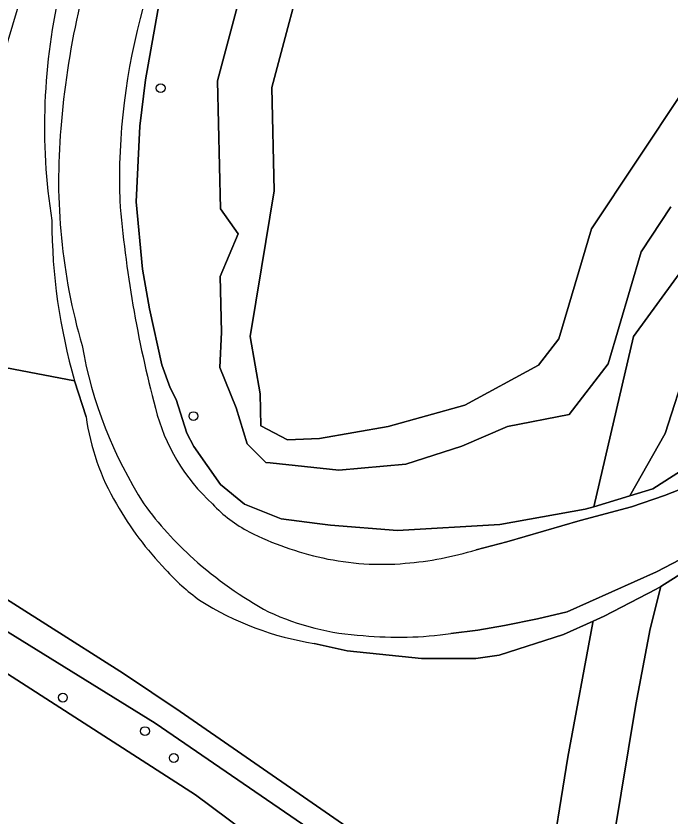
# Model space of a CAD drawing. Extents: x 159817 to 160765, y 380688 to 381638.
# Drawn here: x 160505.3 to 160577.6, y 380965.5 to 381053.9 of the extents above; entities that cross this region are included whole.
import ezdxf

# ---------------------------------------------------------------- set-up
doc = ezdxf.new("R2010")
doc.units = 0
for name, color, linetype in [('IMGEO_Boom', 7, 'Continuous'), ('IMGEO_Erf', 7, 'Continuous'), ('IMGEO_Grasland_overig', 7, 'Continuous'), ('IMGEO_Groenvoorziening', 7, 'Continuous'), ('IMGEO_Hek', 7, 'Continuous'), ('IMGEO_Loofbos', 7, 'Continuous'), ('IMGEO_Meer_plas_ven_vijver', 7, 'Continuous'), ('IMGEO_Oever', 7, 'Continuous'), ('IMGEO_Voetpad_gesloten', 7, 'Continuous'), ('IMGEO_Waterloop', 7, 'Continuous')]:
    doc.layers.add(name, color=color, linetype=linetype)

msp = doc.modelspace()

# ---------------------------------------------------------------- linework, layer by layer
at = {"layer": 'IMGEO_Boom'}
for centre in [(160521.315, 381045.944), (160524.943, 381009.708), (160510.513, 380978.606), (160519.586, 380974.901), (160522.767, 380971.936)]:
    msp.add_circle(centre, 0.489, dxfattribs=at)
at = {"layer": 'IMGEO_Erf'}
msp.add_lwpolyline([(160554.891, 380940.824), (160556.535, 380944.511), (160525.173, 380967.859), (160500, 380984.04), (160491.657, 380989.31), (160476.872, 380938.65), (160485.779, 380924.29), (160489.858, 380917.713), (160512.835, 380912.045), (160539.32, 380905.895)], close=True, dxfattribs=at)
at = {"layer": 'IMGEO_Grasland_overig'}
for points in [[(160577.711, 381032.818), (160574.424, 381027.841), (160570.776, 381015.467), (160566.456, 381009.874), (160559.668, 381008.55), (160554.596, 381006.401), (160548.404, 381004.409), (160540.999, 381003.737), (160533.431, 381004.531), (160532.953, 381004.581), (160530.886, 381006.633), (160529.679, 381010.64), (160527.849, 381015.089), (160528.056, 381018.992), (160527.89, 381025.127), (160529.89, 381029.836), (160527.922, 381032.626), (160527.594, 381046.743), (160531.859, 381062.83)], [(160521.291, 381056.211), (160519.653, 381046.855), (160519.028, 381041.747), (160518.627, 381033.397), (160519.294, 381025.929), (160520.086, 381021.558), (160521.441, 381015.365), (160522.37, 381012.831), (160523.049, 381011.55), (160524.207, 381007.812), (160524.993, 381006.339), (160527.925, 381002.161), (160530.596, 380999.995), (160534.629, 380998.34), (160538.626, 380997.831), (160540.076, 380997.646), (160547.486, 380997.08), (160558.807, 380997.749), (160568.237, 380999.409), (160569.174, 380999.691), (160573.566, 381018.505), (160593.992, 381046.509)], [(160593.992, 381046.509), (160573.566, 381018.505), (160569.174, 380999.691), (160573.182, 381000.899), (160577.088, 381007.773), (160582.017, 381023.108)], [(160478.101, 380910.63), (160481.57, 380909.795), (160485.779, 380924.29), (160476.872, 380938.65), (160491.657, 380989.31), (160500, 380984.04), (160525.173, 380967.859), (160556.535, 380944.511), (160561.532, 380943.561), (160561.912, 380944.396), (160561.993, 380946.299), (160540.854, 380961.981), (160520.7, 380975.774), (160502.884, 380986.789), (160500, 380988.692), (160490.438, 380995.257), (160488.426, 380996.62), (160472.756, 380942.35), (160467.097, 380923.083), (160465.836, 380918.789)]]:
    msp.add_lwpolyline(points, dxfattribs=at)
msp.add_lwpolyline([(160576.098, 380990.577), (160570.334, 380987.592), (160569.118, 380987.046), (160569.092, 380986.92), (160566.304, 380972.038), (160564.131, 380958.528), (160562.834, 380949.826), (160563.903, 380949.548), (160567.876, 380948.514), (160568.941, 380948.237), (160573.816, 380977.854), (160575.413, 380986.22), (160576.604, 380990.896)], close=True, dxfattribs=at)
at = {"layer": 'IMGEO_Groenvoorziening'}
for points in [[(160580.214, 381004.544), (160575.711, 381001.661), (160573.182, 381000.899), (160569.174, 380999.691), (160568.237, 380999.409), (160558.807, 380997.749), (160547.486, 380997.08), (160540.076, 380997.646), (160538.626, 380997.831), (160534.629, 380998.34), (160530.596, 380999.995), (160527.925, 381002.161), (160524.993, 381006.339), (160524.207, 381007.812), (160523.049, 381011.55), (160522.37, 381012.831), (160521.441, 381015.365), (160520.086, 381021.558), (160519.294, 381025.929), (160518.627, 381033.397), (160519.028, 381041.747), (160519.653, 381046.855), (160521.291, 381056.211)], [(160511.795, 381013.62), (160513.071, 381009.642)], [(160559.59, 380995.832), (160567.664, 380998.178), (160573.337, 380999.666), (160576.986, 381000.921), (160580.574, 381002.339)], [(160538.291, 380984.596), (160541.919, 380983.768), (160550.138, 380982.915), (160556.161, 380982.915), (160558.732, 380983.281), (160565.857, 380985.584), (160569.118, 380987.046), (160570.334, 380987.592), (160576.098, 380990.577), (160576.604, 380990.896), (160583.714, 380995.365), (160591.174, 381001.522)], [(160583.124, 380996.141), (160576.125, 380992.486), (160566.26, 380988.066), (160562.966, 380987.301), (160559.336, 380986.586), (160556.379, 380986.065), (160553.401, 380985.686)], [(160556.195, 380994.94), (160559.59, 380995.832)]]:
    msp.add_lwpolyline(points, dxfattribs=at)
for centre, radius, start, end in [((160602.247, 381034.343), 92.236, 159.51017, 175.54766), ((160575.312, 381041.703), 66.836, 166.56635, 188.92736), ((160587.374, 381035.833), 70.612, 164.29931, 181.87104), ((160575.447, 381035.754), 65.41, 174.95759, 196.18727), ((160646.859, 381044.03), 130.483, 184.61657, 194.85037), ((160574.565, 381031.545), 65.279, 180.18818, 195.93795), ((160560.048, 381025.949), 48.161, 190.08111, 212.60192), ((160541.516, 381015.807), 21.427, 194.09745, 227.53677), ((160539.127, 381013.316), 26.314, 188.02494, 210.39944), ((160548.103, 381018.097), 36.477, 209.7434, 223.98626), ((160551.113, 381023.049), 39.144, 216.07461, 228.06749), ((160538.233, 381010.489), 15.332, 223.16457, 242.33718), ((160546.87, 381028.545), 35.342, 243.52687, 257.54442), ((160545.274, 381030.828), 37.513, 274.71422, 286.92558), ((160553.944, 381026.274), 43.434, 228.13199, 241.55004), ((160545.774, 381024.036), 30.703, 257.72579, 274.82558), ((160539.239, 381008.314), 23.323, 221.81649, 234.2931), ((160543.368, 381017.211), 33.008, 237.48919, 261.15299), ((160545.282, 381013.916), 28.495, 245.02673, 266.84667), ((160547.634, 381025.868), 40.594, 264.45919, 278.16675)]:
    msp.add_arc(centre, radius, start, end, dxfattribs=at)
at = {"layer": 'IMGEO_Hek'}
msp.add_lwpolyline([(160556.535, 380944.511), (160525.173, 380967.859), (160500, 380984.04), (160491.657, 380989.31), (160476.872, 380938.65), (160485.779, 380924.29)], dxfattribs=at)
at = {"layer": 'IMGEO_Loofbos'}
for points in [[(160534.02, 381118.82), (160537.204, 381124.586), (160542.115, 381132.176), (160544.991, 381136.205), (160546.728, 381139.411), (160549.223, 381143.028), (160546.314, 381145.594), (160543.901, 381142.733), (160531.184, 381128.214), (160525.353, 381121.446), (160502.335, 381044.264), (160500, 381036.384), (160495.057, 381019.704), (160494.263, 381016.934), (160500, 381015.852), (160511.795, 381013.62)], [(160582.017, 381023.108), (160577.088, 381007.773), (160573.182, 381000.899), (160575.711, 381001.661), (160580.214, 381004.544)], [(160513.071, 381009.642), (160511.795, 381013.62), (160500, 381015.852), (160494.263, 381016.934), (160489.41, 381000), (160489.191, 380999.235), (160500, 380992.185), (160517.22, 380981.259), (160523.462, 380977.083), (160553.133, 380956.542), (160555.656, 380959.467), (160564.131, 380958.528), (160566.304, 380972.038), (160569.092, 380986.92), (160569.118, 380987.046), (160565.857, 380985.584), (160558.732, 380983.281), (160556.161, 380982.915), (160550.138, 380982.915), (160541.919, 380983.768), (160538.291, 380984.596)], [(160609.422, 380990.801), (160591.174, 381001.522), (160583.714, 380995.365), (160576.604, 380990.896), (160575.413, 380986.22), (160573.816, 380977.854), (160568.941, 380948.237)]]:
    msp.add_lwpolyline(points, dxfattribs=at)
for centre, radius, start, end in [((160575.312, 381041.703), 66.836, 166.56635, 188.92736), ((160574.565, 381031.545), 65.279, 180.18818, 195.93795), ((160539.127, 381013.316), 26.314, 188.02494, 210.39944), ((160548.103, 381018.097), 36.477, 209.7434, 223.98626), ((160539.239, 381008.314), 23.323, 221.81649, 234.2931), ((160543.368, 381017.211), 33.008, 237.48919, 261.15299)]:
    msp.add_arc(centre, radius, start, end, dxfattribs=at)
at = {"layer": 'IMGEO_Meer_plas_ven_vijver'}
msp.add_lwpolyline([(160537.677, 381061.363), (160533.612, 381046.03), (160533.878, 381034.592), (160532.469, 381026.102), (160531.216, 381018.51), (160532.321, 381012.17), (160532.395, 381008.632), (160535.343, 381007.084), (160538.881, 381007.232), (160546.474, 381008.559), (160554.95, 381010.917), (160563.089, 381015.33), (160565.339, 381018.244), (160568.923, 381030.399), (160579.014, 381045.579)], dxfattribs=at)
at = {"layer": 'IMGEO_Oever'}
for points in [[(160531.859, 381062.83), (160527.594, 381046.743), (160527.922, 381032.626), (160529.89, 381029.836), (160527.89, 381025.127), (160528.056, 381018.992), (160527.849, 381015.089), (160529.679, 381010.64), (160530.886, 381006.633), (160532.953, 381004.581), (160533.431, 381004.531), (160540.999, 381003.737), (160548.404, 381004.409), (160554.596, 381006.401), (160559.668, 381008.55), (160566.456, 381009.874), (160570.776, 381015.467), (160574.424, 381027.841), (160577.711, 381032.818)], [(160579.014, 381045.579), (160568.923, 381030.399), (160565.339, 381018.244), (160563.089, 381015.33), (160554.95, 381010.917), (160546.474, 381008.559), (160538.881, 381007.232), (160535.343, 381007.084), (160532.395, 381008.632), (160532.321, 381012.17), (160531.216, 381018.51), (160532.469, 381026.102), (160533.878, 381034.592), (160533.612, 381046.03), (160537.677, 381061.363)]]:
    msp.add_lwpolyline(points, dxfattribs=at)
at = {"layer": 'IMGEO_Voetpad_gesloten'}
msp.add_lwpolyline([(160561.993, 380946.299), (160561.912, 380944.396), (160561.532, 380943.561), (160557.835, 380935.388), (160540.984, 380898.156), (160540.108, 380896.514), (160539.831, 380896.2), (160540.922, 380895.885), (160541.962, 380897.648), (160562.973, 380944.072), (160563.903, 380949.548), (160562.834, 380949.826), (160553.133, 380956.542), (160523.462, 380977.083), (160517.22, 380981.259), (160500, 380992.185), (160489.191, 380999.235), (160488.426, 380996.62), (160490.438, 380995.257), (160500, 380988.692), (160502.884, 380986.789), (160520.7, 380975.774), (160540.854, 380961.981)], close=True, dxfattribs=at)
at = {"layer": 'IMGEO_Waterloop'}
for points in [[(160580.574, 381002.339), (160576.986, 381000.921), (160573.337, 380999.666), (160567.664, 380998.178), (160559.59, 380995.832), (160556.195, 380994.94)], [(160553.401, 380985.686), (160556.379, 380986.065), (160559.336, 380986.586), (160562.966, 380987.301), (160566.26, 380988.066), (160576.125, 380992.486), (160583.124, 380996.141), (160587.961, 380999.583)]]:
    msp.add_lwpolyline(points, dxfattribs=at)
for centre, radius, start, end in [((160602.247, 381034.343), 92.236, 159.51017, 175.54766), ((160587.374, 381035.833), 70.612, 164.29931, 181.87104), ((160575.447, 381035.754), 65.41, 174.95759, 196.18727), ((160646.859, 381044.03), 130.483, 184.61657, 194.85037), ((160560.048, 381025.949), 48.161, 190.08111, 212.60192), ((160541.516, 381015.807), 21.427, 194.09745, 227.53677), ((160551.113, 381023.049), 39.144, 216.07461, 228.06749), ((160538.233, 381010.489), 15.332, 223.16457, 242.33718), ((160546.87, 381028.545), 35.342, 243.52687, 257.54442), ((160545.274, 381030.828), 37.513, 274.71422, 286.92558), ((160553.944, 381026.274), 43.434, 228.13199, 241.55004), ((160545.774, 381024.036), 30.703, 257.72579, 274.82558), ((160545.282, 381013.916), 28.495, 245.02673, 266.84667), ((160547.634, 381025.868), 40.594, 264.45919, 278.16675)]:
    msp.add_arc(centre, radius, start, end, dxfattribs=at)

doc.saveas('drawing.dxf')
